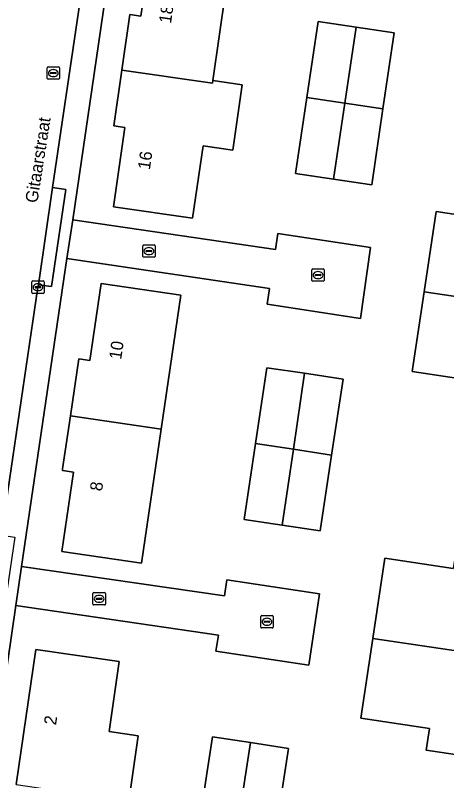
# Model space of a CAD drawing. Extents: x 164148 to 165261, y 382513 to 383432.
# Drawn here: x 164540.2 to 164575.1, y 382867.8 to 382929.8 of the extents above; entities that cross this region are included whole.
import ezdxf

# ---------------------------------------------------------------- set-up
doc = ezdxf.new("R2010")
doc.units = 0
for name, color, linetype in [('IMGEO_Erf', 7, 'Continuous'), ('IMGEO_Kolk', 7, 'Continuous'), ('IMGEO_Openbare_ruimte_label', 7, 'Continuous'), ('IMGEO_Pand', 7, 'Continuous'), ('IMGEO_Pand_nummerreeks', 7, 'Continuous'), ('IMGEO_Rijbaan_lokaal_open', 7, 'Continuous'), ('IMGEO_Rioolput', 7, 'Continuous'), ('IMGEO_Voetpad_open', 7, 'Continuous')]:
    doc.layers.add(name, color=color, linetype=linetype)

msp = doc.modelspace()

# ---------------------------------------------------------------- linework, layer by layer
at = {"layer": 'IMGEO_Erf'}
for points in [[(164556.172, 382924.544), (164558.559, 382924.2), (164557.795, 382918.907), (164555.398, 382919.253), (164554.547, 382913.402), (164548.13, 382914.328), (164549.057, 382920.75), (164548.156, 382920.879), (164548.807, 382925.39), (164549.458, 382929.901), (164550.358, 382929.771), (164551.284, 382936.19), (164557.718, 382935.261)], [(164570.858, 382928.422), (164569.948, 382922.264), (164569.037, 382916.103), (164565.954, 382916.564), (164562.866, 382917.025), (164563.78, 382923.179), (164564.693, 382929.334), (164567.776, 382928.878)], [(164552.01, 382896.317), (164550.418, 382885.462), (164543.969, 382886.409), (164544.914, 382892.835), (164544.003, 382892.969), (164544.02, 382893.085), (164544.653, 382897.396), (164545.331, 382902.007), (164546.228, 382901.875), (164547.146, 382908.121), (164553.602, 382907.172)], [(164566.727, 382900.365), (164565.798, 382894.211), (164564.872, 382888.076), (164561.794, 382888.529), (164558.715, 382888.982), (164559.636, 382895.134), (164560.557, 382901.286), (164563.604, 382900.831)]]:
    msp.add_lwpolyline(points, close=True, dxfattribs=at)
for points in [[(164547.639, 382932.325), (164544.836, 382913.278), (164561.257, 382910.871), (164561.444, 382912.157), (164568.951, 382911.025), (164568.121, 382905.277), (164560.589, 382906.422), (164560.768, 382907.691), (164544.373, 382910.128), (164540.7, 382885.173), (164557.112, 382882.794), (164557.31, 382884.103), (164564.82, 382882.958), (164563.954, 382877.188), (164556.429, 382878.318), (164556.635, 382879.621), (164540.236, 382882.018), (164538.147, 382867.82)], [(164577.873, 382900.149), (164572.327, 382900.971), (164573.285, 382907.434), (164574.249, 382913.941), (164579.792, 382913.108)], [(164578.881, 382869.483), (164573.443, 382870.291), (164573.707, 382872.068), (164568.164, 382872.891), (164569.122, 382879.34), (164570.089, 382885.856), (164575.635, 382885.029)], [(164540.257, 382867.51), (164541.862, 382878.449), (164548.607, 382877.475), (164547.781, 382871.803), (164550.149, 382871.456), (164549.374, 382866.172)], [(164555.201, 382865.227), (164556.155, 382871.378), (164559.229, 382870.911), (164562.299, 382870.444), (164561.373, 382864.283)]]:
    msp.add_lwpolyline(points, dxfattribs=at)
at = {"layer": 'IMGEO_Kolk'}
for p, q in [((164550.505, 382910.307), (164550.505, 382911.159)), ((164550.58, 382911.233), (164551.432, 382911.233)), ((164550.993, 382911.013), (164551.018, 382911.013)), ((164551.506, 382911.159), (164551.506, 382910.307)), ((164550.764, 382910.727), (164550.764, 382910.739)), ((164551.202, 382910.69), (164550.804, 382910.69)), ((164550.807, 382910.776), (164551.205, 382910.776)), ((164551.016, 382910.453), (164550.991, 382910.453)), ((164551.248, 382910.739), (164551.248, 382910.727)), ((164551.432, 382910.233), (164550.58, 382910.233)), ((164564.196, 382908.363), (164564.196, 382909.215)), ((164564.271, 382909.289), (164565.123, 382909.289)), ((164565.197, 382909.215), (164565.197, 382908.363)), ((164564.455, 382908.783), (164564.455, 382908.795)), ((164564.893, 382908.746), (164564.495, 382908.746)), ((164564.498, 382908.832), (164564.896, 382908.832)), ((164564.684, 382909.069), (164564.709, 382909.069)), ((164564.939, 382908.795), (164564.939, 382908.783)), ((164541.527, 382907.385), (164541.527, 382908.237)), ((164541.602, 382908.311), (164542.454, 382908.311)), ((164542.015, 382908.091), (164542.04, 382908.091)), ((164542.528, 382908.237), (164542.528, 382907.385)), ((164565.123, 382908.289), (164564.271, 382908.289)), ((164564.707, 382908.509), (164564.682, 382908.509)), ((164542.454, 382907.311), (164541.602, 382907.311)), ((164541.786, 382907.805), (164541.786, 382907.817)), ((164542.224, 382907.768), (164541.826, 382907.768)), ((164541.829, 382907.854), (164542.227, 382907.854)), ((164542.038, 382907.531), (164542.013, 382907.531)), ((164542.27, 382907.817), (164542.27, 382907.805)), ((164546.479, 382882.139), (164546.479, 382882.991)), ((164546.554, 382883.065), (164547.406, 382883.065)), ((164546.738, 382882.559), (164546.738, 382882.571)), ((164547.176, 382882.522), (164546.778, 382882.522)), ((164546.781, 382882.608), (164547.179, 382882.608)), ((164546.967, 382882.845), (164546.992, 382882.845)), ((164547.222, 382882.571), (164547.222, 382882.559)), ((164547.48, 382882.991), (164547.48, 382882.139)), ((164547.406, 382882.065), (164546.554, 382882.065)), ((164546.99, 382882.285), (164546.965, 382882.285)), ((164560.064, 382880.279), (164560.064, 382881.131)), ((164560.139, 382881.205), (164560.991, 382881.205)), ((164560.323, 382880.699), (164560.323, 382880.711)), ((164560.761, 382880.662), (164560.363, 382880.662)), ((164560.366, 382880.748), (164560.764, 382880.748)), ((164560.552, 382880.985), (164560.577, 382880.985)), ((164560.807, 382880.711), (164560.807, 382880.699)), ((164561.065, 382881.131), (164561.065, 382880.279)), ((164560.991, 382880.205), (164560.139, 382880.205)), ((164560.575, 382880.425), (164560.55, 382880.425))]:
    msp.add_line(p, q, dxfattribs=at)
for points in [[(164550.505, 382910.307), (164550.505, 382911.159)], [(164550.58, 382911.233), (164551.432, 382911.233)], [(164551.506, 382911.159), (164551.506, 382910.307)], [(164551.432, 382910.233), (164550.58, 382910.233)], [(164564.196, 382908.363), (164564.196, 382909.215)], [(164564.271, 382909.289), (164565.123, 382909.289)], [(164565.197, 382909.215), (164565.197, 382908.363)], [(164541.527, 382907.385), (164541.527, 382908.237)], [(164541.602, 382908.311), (164542.454, 382908.311)], [(164542.528, 382908.237), (164542.528, 382907.385)], [(164565.123, 382908.289), (164564.271, 382908.289)], [(164542.454, 382907.311), (164541.602, 382907.311)], [(164546.479, 382882.139), (164546.479, 382882.991)], [(164546.554, 382883.065), (164547.406, 382883.065)], [(164547.48, 382882.991), (164547.48, 382882.139)], [(164547.406, 382882.065), (164546.554, 382882.065)], [(164560.064, 382880.279), (164560.064, 382881.131)], [(164560.139, 382881.205), (164560.991, 382881.205)], [(164561.065, 382881.131), (164561.065, 382880.279)], [(164560.991, 382880.205), (164560.139, 382880.205)]]:
    msp.add_lwpolyline(points, dxfattribs=at)
for centre, radius, start, end in [((164550.582, 382911.157), 0.0765, 91.55205, 178.44795), ((164550.582, 382911.157), 0.0765, 91.55205, 178.44795), ((164551.43, 382911.157), 0.0765, 1.55205, 88.44795), ((164551.43, 382911.157), 0.0765, 1.55205, 88.44795), ((164550.804, 382910.736), 0.0403, 85.87752, 175.75265), ((164550.801, 382910.726), 0.0366, 178.93798, 274.71019), ((164551.205, 382910.733), 0.043, 264.86636, 352.45326), ((164551.209, 382910.738), 0.0386, 1.73085, 96.63898), ((164550.582, 382910.309), 0.0765, 181.55205, 268.44795), ((164550.582, 382910.309), 0.0765, 181.55205, 268.44795), ((164551.43, 382910.309), 0.0765, 271.55205, 358.44795), ((164551.43, 382910.309), 0.0765, 271.55205, 358.44795), ((164564.273, 382909.213), 0.0765, 91.55205, 178.44795), ((164564.273, 382909.213), 0.0765, 91.55205, 178.44795), ((164565.121, 382909.213), 0.0765, 1.55205, 88.44795), ((164565.121, 382909.213), 0.0765, 1.55205, 88.44795), ((164564.495, 382908.792), 0.0403, 85.87752, 175.75265), ((164564.492, 382908.782), 0.0366, 178.93798, 274.71019), ((164564.896, 382908.789), 0.043, 264.86636, 352.45326), ((164564.9, 382908.794), 0.0386, 1.73085, 96.63898), ((164541.604, 382908.235), 0.0765, 91.55205, 178.44795), ((164541.604, 382908.235), 0.0765, 91.55205, 178.44795), ((164542.452, 382908.235), 0.0765, 1.55205, 88.44795), ((164542.452, 382908.235), 0.0765, 1.55205, 88.44795), ((164564.273, 382908.365), 0.0765, 181.55205, 268.44795), ((164564.273, 382908.365), 0.0765, 181.55205, 268.44795), ((164565.121, 382908.365), 0.0765, 271.55205, 358.44795), ((164565.121, 382908.365), 0.0765, 271.55205, 358.44795), ((164541.604, 382907.387), 0.0765, 181.55205, 268.44795), ((164541.604, 382907.387), 0.0765, 181.55205, 268.44795), ((164541.826, 382907.814), 0.0403, 85.87752, 175.75265), ((164541.823, 382907.804), 0.0366, 178.93798, 274.71019), ((164542.227, 382907.811), 0.043, 264.86636, 352.45326), ((164542.231, 382907.816), 0.0386, 1.73085, 96.63898), ((164542.452, 382907.387), 0.0765, 271.55205, 358.44795), ((164542.452, 382907.387), 0.0765, 271.55205, 358.44795), ((164546.556, 382882.989), 0.0765, 91.55205, 178.44795), ((164546.556, 382882.989), 0.0765, 91.55205, 178.44795), ((164546.778, 382882.568), 0.0403, 85.87752, 175.75265), ((164546.775, 382882.558), 0.0366, 178.93798, 274.71019), ((164547.179, 382882.565), 0.043, 264.86636, 352.45326), ((164547.183, 382882.57), 0.0386, 1.73085, 96.63898), ((164547.404, 382882.989), 0.0765, 1.55205, 88.44795), ((164547.404, 382882.989), 0.0765, 1.55205, 88.44795), ((164546.556, 382882.141), 0.0765, 181.55205, 268.44795), ((164546.556, 382882.141), 0.0765, 181.55205, 268.44795), ((164547.404, 382882.141), 0.0765, 271.55205, 358.44795), ((164547.404, 382882.141), 0.0765, 271.55205, 358.44795), ((164560.141, 382881.129), 0.0765, 91.55205, 178.44795), ((164560.141, 382881.129), 0.0765, 91.55205, 178.44795), ((164560.363, 382880.708), 0.0403, 85.87752, 175.75265), ((164560.36, 382880.698), 0.0366, 178.93798, 274.71019), ((164560.764, 382880.705), 0.043, 264.86636, 352.45326), ((164560.768, 382880.71), 0.0386, 1.73085, 96.63898), ((164560.989, 382881.129), 0.0765, 1.55205, 88.44795), ((164560.989, 382881.129), 0.0765, 1.55205, 88.44795), ((164560.141, 382880.281), 0.0765, 181.55205, 268.44795), ((164560.141, 382880.281), 0.0765, 181.55205, 268.44795), ((164560.989, 382880.281), 0.0765, 271.55205, 358.44795), ((164560.989, 382880.281), 0.0765, 271.55205, 358.44795)]:
    msp.add_arc(centre, radius, start, end, dxfattribs=at)
for centre, major_axis, ratio, start_param, end_param in [((164550.992, 382910.733), (-0.387, 0.002), 0.722429, 4.712389, 7.853982), ((164551.017, 382910.733), (-0.39, 0.002), 0.717154, 1.570796, 4.712389), ((164564.683, 382908.789), (-0.387, 0.002), 0.722429, 4.712389, 7.853982), ((164564.708, 382908.789), (-0.39, 0.002), 0.717154, 1.570796, 4.712389), ((164542.014, 382907.811), (-0.387, 0.002), 0.722429, 4.712389, 7.853982), ((164542.039, 382907.811), (-0.39, 0.002), 0.717154, 1.570796, 4.712389), ((164546.966, 382882.565), (-0.387, 0.002), 0.722429, 4.712389, 7.853982), ((164546.991, 382882.565), (-0.39, 0.002), 0.717154, 1.570796, 4.712389), ((164560.551, 382880.705), (-0.387, 0.002), 0.722429, 4.712389, 7.853982), ((164560.576, 382880.705), (-0.39, 0.002), 0.717154, 1.570796, 4.712389)]:
    msp.add_ellipse(centre, major_axis=major_axis, ratio=ratio, start_param=start_param, end_param=end_param, dxfattribs=at)
at = {"layer": 'IMGEO_Pand'}
for points in [[(164557.718, 382935.261), (164551.284, 382936.19), (164550.358, 382929.771), (164549.458, 382929.901), (164548.807, 382925.39), (164556.141, 382924.332), (164556.172, 382924.544)], [(164567.776, 382928.878), (164564.693, 382929.334), (164563.78, 382923.179), (164566.865, 382922.722)], [(164570.858, 382928.422), (164567.776, 382928.878), (164566.865, 382922.722), (164569.948, 382922.264)], [(164558.559, 382924.2), (164556.172, 382924.544), (164556.141, 382924.332), (164548.807, 382925.39), (164548.156, 382920.879), (164549.057, 382920.75), (164548.13, 382914.328), (164554.547, 382913.402), (164555.398, 382919.253), (164557.795, 382918.907)], [(164566.865, 382922.722), (164563.78, 382923.179), (164562.866, 382917.025), (164565.954, 382916.564)], [(164569.948, 382922.264), (164566.865, 382922.722), (164565.954, 382916.564), (164569.037, 382916.103)], [(164585.462, 382914.093), (164580.06, 382914.891), (164579.792, 382913.108), (164574.249, 382913.941), (164573.285, 382907.434), (164584.243, 382905.82)], [(164553.602, 382907.172), (164547.146, 382908.121), (164546.228, 382901.875), (164545.331, 382902.007), (164544.653, 382897.396), (164552.01, 382896.317)], [(164584.243, 382905.82), (164573.285, 382907.434), (164572.327, 382900.971), (164577.873, 382900.149), (164577.606, 382898.349), (164583.024, 382897.546)], [(164563.604, 382900.831), (164560.557, 382901.286), (164559.636, 382895.134), (164562.698, 382894.676)], [(164563.604, 382900.831), (164562.698, 382894.676), (164565.798, 382894.211), (164566.727, 382900.365)], [(164552.01, 382896.317), (164544.653, 382897.396), (164544.02, 382893.085), (164544.003, 382892.969), (164544.914, 382892.835), (164543.969, 382886.409), (164550.418, 382885.462)], [(164562.698, 382894.676), (164559.636, 382895.134), (164558.715, 382888.982), (164561.794, 382888.529)], [(164565.798, 382894.211), (164562.698, 382894.676), (164561.794, 382888.529), (164564.872, 382888.076)], [(164581.308, 382885.966), (164575.894, 382886.771), (164575.635, 382885.029), (164570.089, 382885.856), (164569.122, 382879.34), (164580.095, 382877.725)], [(164580.095, 382877.725), (164569.122, 382879.34), (164568.164, 382872.891), (164573.707, 382872.068), (164573.443, 382870.291), (164578.881, 382869.483)], [(164547.781, 382871.803), (164548.607, 382877.475), (164541.862, 382878.449), (164540.257, 382867.51), (164549.374, 382866.172), (164550.149, 382871.456)], [(164559.229, 382870.911), (164556.155, 382871.378), (164555.201, 382865.227), (164558.287, 382864.755)], [(164559.229, 382870.911), (164558.287, 382864.755), (164561.373, 382864.283), (164562.299, 382870.444)]]:
    msp.add_lwpolyline(points, close=True, dxfattribs=at)
at = {"layer": 'IMGEO_Rijbaan_lokaal_open'}
msp.add_lwpolyline([(164539.063, 382887.71), (164539.181, 382888.519), (164542.028, 382907.811), (164542.057, 382908.011), (164543.215, 382915.889), (164545.41, 382930.835), (164546.177, 382936.01), (164547.348, 382943.904), (164548.568, 382952.133), (164550.358, 382964.172), (164551.53, 382972.055), (164553.09, 382982.535)], dxfattribs=at)
for points in [[(164544.836, 382913.278), (164544.373, 382910.128), (164560.768, 382907.691), (164560.589, 382906.422), (164568.121, 382905.277), (164568.951, 382911.025), (164561.444, 382912.157), (164561.257, 382910.871)], [(164540.7, 382885.173), (164540.236, 382882.018), (164556.635, 382879.621), (164556.429, 382878.318), (164563.954, 382877.188), (164564.82, 382882.958), (164557.31, 382884.103), (164557.112, 382882.794)]]:
    msp.add_lwpolyline(points, close=True, dxfattribs=at)
at = {"layer": 'IMGEO_Rioolput'}
for p, q in [((164542.767, 382924.727), (164542.767, 382925.579)), ((164542.842, 382925.653), (164543.694, 382925.653)), ((164543.255, 382925.433), (164543.28, 382925.433)), ((164543.768, 382925.579), (164543.768, 382924.727)), ((164543.694, 382924.653), (164542.842, 382924.653)), ((164543.026, 382925.147), (164543.026, 382925.159)), ((164543.464, 382925.11), (164543.066, 382925.11)), ((164543.069, 382925.196), (164543.467, 382925.196)), ((164543.278, 382924.873), (164543.253, 382924.873)), ((164543.51, 382925.159), (164543.51, 382925.147))]:
    msp.add_line(p, q, dxfattribs=at)
for points in [[(164542.767, 382924.727), (164542.767, 382925.579)], [(164542.842, 382925.653), (164543.694, 382925.653)], [(164543.768, 382925.579), (164543.768, 382924.727)], [(164543.694, 382924.653), (164542.842, 382924.653)]]:
    msp.add_lwpolyline(points, dxfattribs=at)
for centre, radius, start, end in [((164542.844, 382925.577), 0.0765, 91.55205, 178.44795), ((164542.844, 382925.577), 0.0765, 91.55205, 178.44795), ((164543.692, 382925.577), 0.0765, 1.55205, 88.44795), ((164543.692, 382925.577), 0.0765, 1.55205, 88.44795), ((164542.844, 382924.729), 0.0765, 181.55205, 268.44795), ((164542.844, 382924.729), 0.0765, 181.55205, 268.44795), ((164543.066, 382925.156), 0.0403, 85.87752, 175.75265), ((164543.063, 382925.146), 0.0366, 178.93798, 274.71019), ((164543.467, 382925.153), 0.043, 264.86636, 352.45326), ((164543.471, 382925.158), 0.0386, 1.73085, 96.63898), ((164543.692, 382924.729), 0.0765, 271.55205, 358.44795), ((164543.692, 382924.729), 0.0765, 271.55205, 358.44795)]:
    msp.add_arc(centre, radius, start, end, dxfattribs=at)
for centre, major_axis, ratio, start_param, end_param in [((164543.254, 382925.153), (-0.387, 0.002), 0.722429, 4.712389, 7.853982), ((164543.279, 382925.153), (-0.39, 0.002), 0.717154, 1.570796, 4.712389)]:
    msp.add_ellipse(centre, major_axis=major_axis, ratio=ratio, start_param=start_param, end_param=end_param, dxfattribs=at)
at = {"layer": 'IMGEO_Voetpad_open'}
for points in [[(164544.373, 382910.128), (164544.836, 382913.278), (164547.639, 382932.325), (164548.516, 382938.237), (164548.985, 382941.401), (164552.672, 382966.272), (164553.143, 382969.448), (164556.835, 382994.343), (164557.306, 382997.521), (164559.158, 383010.01), (164557.674, 383010.23), (164555.696, 383010.523), (164548.758, 383011.551), (164545.95, 382992.647), (164496.276, 383000.022), (164496.241, 382999.283), (164496.078, 382998.202), (164500.288, 382997.579), (164521.081, 382994.507), (164540.894, 382991.575), (164546.318, 382990.771), (164546.491, 382991.867), (164547.511, 382991.704)], [(164553.09, 382982.535), (164551.53, 382972.055), (164552.628, 382971.896), (164551.443, 382964.04), (164550.358, 382964.172), (164548.568, 382952.133), (164547.348, 382943.904), (164548.444, 382943.762), (164547.265, 382935.866), (164546.177, 382936.01), (164545.41, 382930.835), (164543.215, 382915.889), (164544.281, 382915.734), (164543.135, 382907.871), (164542.057, 382908.011), (164542.028, 382907.811), (164539.181, 382888.519), (164539.063, 382887.71), (164540.151, 382887.546), (164539.003, 382879.661), (164537.91, 382879.804), (164536.868, 382872.663), (164536.025, 382866.945), (164534.057, 382852.71)], [(164537.064, 382852.92), (164538.061, 382859.718), (164538.958, 382865.839), (164539.217, 382867.609), (164538.138, 382867.763), (164538.147, 382867.82), (164540.236, 382882.018), (164540.7, 382885.173), (164544.373, 382910.128)]]:
    msp.add_lwpolyline(points, dxfattribs=at)
msp.add_lwpolyline([(164543.215, 382915.889), (164542.057, 382908.011), (164543.135, 382907.871), (164544.281, 382915.734)], close=True, dxfattribs=at)

# ---------------------------------------------------------------- texts
at = {"layer": 'IMGEO_Openbare_ruimte_label'}
msp.add_text('Gitaarstraat', height=1, rotation=81.08396, dxfattribs=at).set_placement((164541.972, 382914.586))
at = {"layer": 'IMGEO_Pand_nummerreeks'}
for s, rotation, p in [('18', 81.78973, (164552.792, 382929.136)), ('16', 81.784, (164551.082, 382917.279)), ('10', 81.64076, (164548.759, 382901.903)), ('8', 81.63503, (164547.206, 382891.242)), ('2', 81.65222, (164543.484, 382872.286))]:
    msp.add_text(s, height=1, rotation=rotation, dxfattribs=at).set_placement(p)

doc.saveas('drawing.dxf')
